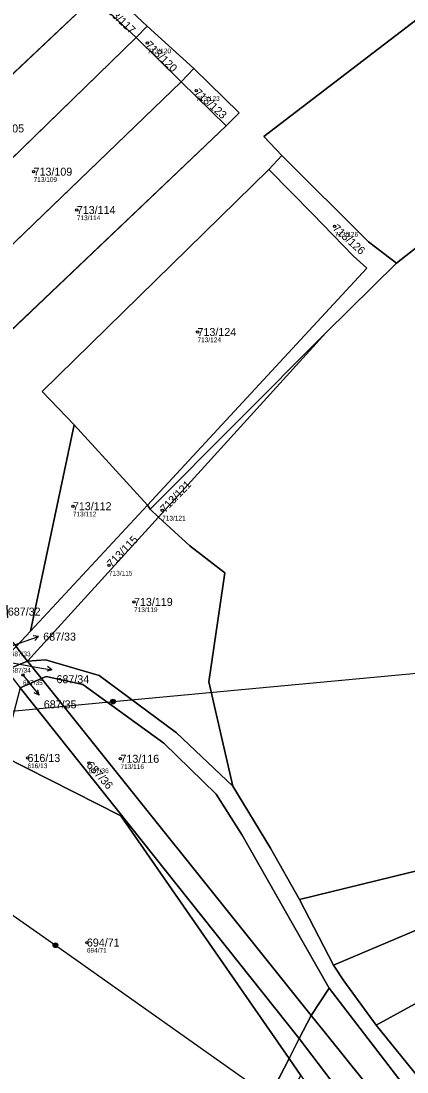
# Model space of a CAD drawing. Extents: x -732749 to -730903, y -1025757 to -1023435.
# Drawn here: x -731348.9 to -731266.8, y -1024229.5 to -1024006.4 of the extents above; entities that cross this region are included whole.
import ezdxf

# ---------------------------------------------------------------- set-up
doc = ezdxf.new("R2010")
doc.units = 0
for name, color, linetype in [('Definiční body', 7, 'Continuous'), ('Hranice parcel', 7, 'Continuous'), ('Parcelní čísla', 7, 'Continuous'), ('Polygon parcely', 7, 'Continuous'), ('Pop  PČ popisy', 7, 'Continuous'), ('Poz předměty', 7, 'Continuous')]:
    doc.layers.add(name, color=color, linetype=linetype)

msp = doc.modelspace()

# ---------------------------------------------------------------- linework, layer by layer
at = {"layer": 'Definiční body'}
for centre in [(-731321.97, -1024011.07), (-731311.61, -1024021.18), (-731346.18, -1024038.37), (-731336.99, -1024046.5), (-731282.19, -1024050), (-731311.34, -1024072.41), (-731337.83, -1024109.4), (-731318.85, -1024110.28), (-731330.16, -1024121.97), (-731324.83, -1024129.72), (-731348.46, -1024145.22), (-731347.47, -1024162.86), (-731334.43, -1024163.93), (-731327.71, -1024163.03), (-731334.85, -1024202.05)]:
    msp.add_circle(centre, 0.25, dxfattribs=at)
at = {"layer": 'Hranice parcel'}
for p, q in [((-731382.24, -1024047.43), (-731333.48, -1024001.39)), ((-731324.4, -1024009.87), (-731333.48, -1024001.39)), ((-731322.01, -1024007.47), (-731326.27, -1024003.5)), ((-731324.4, -1024009.87), (-731322.01, -1024007.47)), ((-731312.15, -1024016.45), (-731322.01, -1024007.47)), ((-731373.53, -1024057.68), (-731324.4, -1024009.87)), ((-731314.83, -1024019.32), (-731324.4, -1024009.87)), ((-731314.83, -1024019.32), (-731312.15, -1024016.45)), ((-731364.05, -1024066.65), (-731314.83, -1024019.32)), ((-731305.25, -1024028.62), (-731314.83, -1024019.32)), ((-731354.28, -1024075.19), (-731305.25, -1024028.62)), ((-731293.41, -1024034.93), (-731296.19, -1024037.9)), ((-731284.05, -1024072.6), (-731269.07, -1024057.78)), ((-731284.05, -1024072.6), (-731321.37, -1024110.02)), ((-731319.66, -1024111.76), (-731284.05, -1024072.6)), ((-731337.55, -1024092.09), (-731346.84, -1024135.92)), ((-731322, -1024109.2), (-731337.55, -1024092.09)), ((-731346.84, -1024135.92), (-731322, -1024109.2)), ((-731321.37, -1024110.02), (-731322, -1024109.2)), ((-731319.66, -1024111.76), (-731321.37, -1024110.02)), ((-731347.46, -1024142.31), (-731319.66, -1024111.76)), ((-731346.84, -1024135.92), (-731349.91, -1024139.21)), ((-731352.04, -1024144.17), (-731347.46, -1024142.31)), ((-731344.49, -1024146.01), (-731347.46, -1024142.31)), ((-731349, -1024147.98), (-731344.49, -1024146.01)), ((-731287.17, -1024217.51), (-731344.49, -1024146.01)), ((-731289.7, -1024222.41), (-731349, -1024147.98)), ((-731352.8, -1024162.42), (-731327.65, -1024175.13)), ((-731327.65, -1024175.13), (-731291.89, -1024226.68)), ((-731282.45, -1024206.84), (-731289.68, -1024192.9)), ((-731287.17, -1024217.51), (-731283.35, -1024211.71)), ((-731289.7, -1024222.41), (-731287.17, -1024217.51)), ((-731283.86, -1024221.64), (-731287.17, -1024217.51)), ((-731264.56, -1024230.43), (-731273.37, -1024219.62)), ((-731289.7, -1024222.41), (-731291.89, -1024226.68)), ((-731261.69, -1024259.33), (-731289.7, -1024222.41)), ((-731307.2, -1024256.43), (-731291.89, -1024226.68)), ((-731291.89, -1024226.68), (-731289.39, -1024230.29))]:
    msp.add_line(p, q, dxfattribs=at)
for points in [[(-731293.41, -1024034.93), (-731297.24, -1024030.92), (-731244.76, -1023990.72), (-731217.09, -1023969.75), (-731158.97, -1023925.58)], [(-731269.07, -1024057.78), (-731247.27, -1024040.76), (-731183.55, -1023999.23), (-731167.83, -1023987.9), (-731134.71, -1023963.83)], [(-731305.25, -1024028.62), (-731302.46, -1024025.85), (-731312.15, -1024016.45)], [(-731269.07, -1024057.78), (-731274.97, -1024053.23), (-731293.41, -1024034.93)], [(-731296.19, -1024037.9), (-731344.35, -1024085.04), (-731337.55, -1024092.09)], [(-731322, -1024109.2), (-731275.35, -1024058.84), (-731278.24, -1024056.22), (-731286.8, -1024047.4), (-731296.19, -1024037.9)], [(-731303.83, -1024168.84), (-731308.96, -1024146.71), (-731305.53, -1024123.58), (-731313, -1024117.83), (-731319.66, -1024111.76)], [(-731347.46, -1024142.31), (-731348.37, -1024141.17), (-731349.91, -1024139.21)], [(-731347.46, -1024142.31), (-731343.66, -1024141.99), (-731332.23, -1024145.34), (-731315.78, -1024157.51), (-731303.83, -1024168.84)], [(-731283.35, -1024211.71), (-731290.97, -1024198.41), (-731301.84, -1024179.26), (-731307.39, -1024170.51), (-731318.5, -1024159.71), (-731335.69, -1024147.23), (-731343.53, -1024145.59), (-731344.49, -1024146.01)], [(-731154.44, -1024157.76), (-731184.91, -1024167.83), (-731266.52, -1024187.23), (-731289.68, -1024192.9)], [(-731282.45, -1024206.84), (-731263.06, -1024198.66), (-731247.38, -1024194.26), (-731219.29, -1024186.6), (-731196.23, -1024180.52), (-731147.73, -1024166.47)], [(-731289.68, -1024192.9), (-731295.86, -1024181.99), (-731303.83, -1024168.84)], [(-731273.37, -1024219.62), (-731260.02, -1024212.3), (-731221.2, -1024198.66), (-731199.3, -1024190.8), (-731172.15, -1024181.99), (-731143.96, -1024171.92)], [(-731273.37, -1024219.62), (-731280.25, -1024210.2), (-731282.45, -1024206.84)], [(-731283.35, -1024211.71), (-731252.3, -1024252.1), (-731233.45, -1024271.1), (-731214.51, -1024290.37)], [(-731220.98, -1024300.9), (-731256.72, -1024255.43), (-731283.86, -1024221.64)]]:
    msp.add_lwpolyline(points, dxfattribs=at)
at = {"layer": 'Polygon parcely'}
for points in [[(-731217.09, -1023969.75), (-731158.97, -1023925.58), (-731172.5, -1023903.9), (-731178.01, -1023894.21), (-731265.3, -1023958.87), (-731326.27, -1024003.5), (-731322.01, -1024007.47), (-731312.15, -1024016.45), (-731302.46, -1024025.85), (-731305.25, -1024028.62), (-731354.28, -1024075.19), (-731351.34, -1024078.91), (-731354.64, -1024092.34), (-731352.42, -1024120.31), (-731351.49, -1024137.19), (-731349.91, -1024139.21), (-731346.84, -1024135.92), (-731337.55, -1024092.09), (-731344.35, -1024085.04), (-731296.19, -1024037.9), (-731293.41, -1024034.93), (-731297.24, -1024030.92), (-731244.76, -1023990.72)], [(-731134.71, -1023963.83), (-731141.97, -1023954.69), (-731156.4, -1023929.7), (-731158.97, -1023925.58), (-731217.09, -1023969.75), (-731244.76, -1023990.72), (-731297.24, -1024030.92), (-731293.41, -1024034.93), (-731274.97, -1024053.23), (-731269.07, -1024057.78), (-731247.27, -1024040.76), (-731183.55, -1023999.23), (-731167.83, -1023987.9)], [(-731333.48, -1024001.39), (-731344.68, -1023990.47), (-731392.96, -1024039.29), (-731382.24, -1024047.43)], [(-731326.27, -1024003.5), (-731331.27, -1023999.57), (-731333.48, -1024001.39), (-731324.4, -1024009.87), (-731322.01, -1024007.47)], [(-731324.4, -1024009.87), (-731333.48, -1024001.39), (-731382.24, -1024047.43), (-731373.53, -1024057.68)], [(-731312.15, -1024016.45), (-731322.01, -1024007.47), (-731324.4, -1024009.87), (-731314.83, -1024019.32)], [(-731314.83, -1024019.32), (-731324.4, -1024009.87), (-731373.53, -1024057.68), (-731364.05, -1024066.65)], [(-731305.25, -1024028.62), (-731302.46, -1024025.85), (-731312.15, -1024016.45), (-731314.83, -1024019.32)], [(-731305.25, -1024028.62), (-731314.83, -1024019.32), (-731364.05, -1024066.65), (-731357.63, -1024072.31), (-731354.28, -1024075.19)], [(-731293.41, -1024034.93), (-731296.19, -1024037.9), (-731286.8, -1024047.4), (-731278.24, -1024056.22), (-731275.35, -1024058.84), (-731322, -1024109.2), (-731321.37, -1024110.02), (-731284.05, -1024072.6), (-731269.07, -1024057.78), (-731274.97, -1024053.23)], [(-731337.55, -1024092.09), (-731322, -1024109.2), (-731275.35, -1024058.84), (-731278.24, -1024056.22), (-731286.8, -1024047.4), (-731296.19, -1024037.9), (-731344.35, -1024085.04)], [(-731321.37, -1024110.02), (-731319.66, -1024111.76), (-731284.05, -1024072.6)], [(-731337.55, -1024092.09), (-731346.84, -1024135.92), (-731322, -1024109.2)], [(-731349.91, -1024139.21), (-731348.37, -1024141.17), (-731347.46, -1024142.31), (-731319.66, -1024111.76), (-731321.37, -1024110.02), (-731322, -1024109.2), (-731346.84, -1024135.92)], [(-731303.83, -1024168.84), (-731308.96, -1024146.71), (-731305.53, -1024123.58), (-731313, -1024117.83), (-731319.66, -1024111.76), (-731347.46, -1024142.31), (-731343.66, -1024141.99), (-731332.23, -1024145.34), (-731315.78, -1024157.51)], [(-731352.04, -1024144.17), (-731347.46, -1024142.31), (-731348.37, -1024141.17), (-731349.91, -1024139.21), (-731351.3, -1024140.71), (-731352.49, -1024142.1), (-731353.11, -1024142.8), (-731352.2, -1024143.97)], [(-731347.46, -1024142.31), (-731352.04, -1024144.17), (-731349, -1024147.98), (-731344.49, -1024146.01)], [(-731344.49, -1024146.01), (-731349, -1024147.98), (-731289.7, -1024222.41), (-731287.17, -1024217.51)], [(-731343.53, -1024145.59), (-731344.49, -1024146.01), (-731287.17, -1024217.51), (-731283.35, -1024211.71), (-731290.97, -1024198.41), (-731301.84, -1024179.26), (-731307.39, -1024170.51), (-731318.5, -1024159.71), (-731335.69, -1024147.23)], [(-731349, -1024147.98), (-731352.8, -1024162.42), (-731327.65, -1024175.13), (-731291.89, -1024226.68), (-731289.7, -1024222.41)], [(-731266.52, -1024187.23), (-731289.68, -1024192.9), (-731282.45, -1024206.84), (-731263.06, -1024198.66), (-731247.38, -1024194.26), (-731219.29, -1024186.6), (-731196.23, -1024180.52), (-731147.73, -1024166.47), (-731154.44, -1024157.76), (-731184.91, -1024167.83)], [(-731352.8, -1024162.42), (-731362.05, -1024199.67), (-731368.48, -1024227.77), (-731363.3, -1024229.86), (-731334.65, -1024242.43), (-731307.2, -1024256.43), (-731291.89, -1024226.68), (-731327.65, -1024175.13)], [(-731260.02, -1024212.3), (-731221.2, -1024198.66), (-731199.3, -1024190.8), (-731172.15, -1024181.99), (-731143.96, -1024171.92), (-731147.73, -1024166.47), (-731196.23, -1024180.52), (-731219.29, -1024186.6), (-731247.38, -1024194.26), (-731263.06, -1024198.66), (-731282.45, -1024206.84), (-731280.25, -1024210.2), (-731273.37, -1024219.62)], [(-731184.73, -1024196.78), (-731138.72, -1024178), (-731143.96, -1024171.92), (-731172.15, -1024181.99), (-731199.3, -1024190.8), (-731221.2, -1024198.66), (-731260.02, -1024212.3), (-731273.37, -1024219.62), (-731264.56, -1024230.43), (-731218.48, -1024211.25)], [(-731214.51, -1024290.37), (-731233.45, -1024271.1), (-731252.3, -1024252.1), (-731283.35, -1024211.71), (-731287.17, -1024217.51), (-731283.86, -1024221.64), (-731256.72, -1024255.43), (-731220.98, -1024300.9)], [(-731220.98, -1024300.9), (-731256.72, -1024255.43), (-731283.86, -1024221.64), (-731287.17, -1024217.51), (-731289.7, -1024222.41), (-731261.69, -1024259.33), (-731223.73, -1024306.06)], [(-731223.73, -1024306.06), (-731261.69, -1024259.33), (-731289.7, -1024222.41), (-731291.89, -1024226.68), (-731289.39, -1024230.29), (-731254.49, -1024281.1), (-731233.27, -1024301.79), (-731226.03, -1024310.36)], [(-731304.91, -1024257.6), (-731289.39, -1024230.29), (-731291.89, -1024226.68), (-731307.2, -1024256.43)]]:
    msp.add_lwpolyline(points, close=True, dxfattribs=at)
for points in [[(-731107.41, -1023998.18), (-731134.71, -1023963.83), (-731167.83, -1023987.9), (-731183.55, -1023999.23), (-731247.27, -1024040.76), (-731269.07, -1024057.78), (-731284.05, -1024072.6), (-731319.66, -1024111.76), (-731313, -1024117.83), (-731305.53, -1024123.58), (-731308.96, -1024146.71), (-731303.83, -1024168.84), (-731295.86, -1024181.99), (-731289.68, -1024192.9), (-731266.52, -1024187.23), (-731184.91, -1024167.83), (-731154.44, -1024157.76), (-731139.08, -1024150.16), (-731112.36, -1024136.64), (-731021.17, -1024090.47)], [(-731264.56, -1024230.43), (-731273.37, -1024219.62), (-731280.25, -1024210.2), (-731282.45, -1024206.84), (-731289.68, -1024192.9), (-731295.86, -1024181.99), (-731303.83, -1024168.84), (-731315.78, -1024157.51), (-731332.23, -1024145.34), (-731343.66, -1024141.99), (-731347.46, -1024142.31), (-731344.49, -1024146.01), (-731343.53, -1024145.59), (-731335.69, -1024147.23), (-731318.5, -1024159.71), (-731307.39, -1024170.51), (-731301.84, -1024179.26), (-731290.97, -1024198.41), (-731283.35, -1024211.71), (-731252.3, -1024252.1)]]:
    msp.add_lwpolyline(points, dxfattribs=at)
at = {"layer": 'Pop  PČ popisy'}
for p, q in [((-731347.97, -1024138.06), (-731345.13, -1024137.08)), ((-731345.13, -1024137.08), (-731346.24, -1024136.94)), ((-731345.13, -1024137.08), (-731345.92, -1024137.88)), ((-731351.04, -1024139.1), (-731347.97, -1024138.06)), ((-731351, -1024142.59), (-731345.26, -1024143.62)), ((-731345.26, -1024143.62), (-731342.31, -1024144.14)), ((-731342.31, -1024144.14), (-731343.38, -1024144.46)), ((-731342.31, -1024144.14), (-731343.2, -1024143.47)), ((-731348.46, -1024145.22), (-731346.9, -1024147.16)), ((-731346.9, -1024147.16), (-731345.01, -1024149.49)), ((-731345.01, -1024149.49), (-731346.03, -1024149.03)), ((-731345.01, -1024149.49), (-731345.25, -1024148.4))]:
    msp.add_line(p, q, dxfattribs=at)
at = {"layer": 'Poz předměty'}
for p, q in [((-731329.3, -1024150.89), (-731244.85, -1024142.94)), ((-731405.02, -1024158.02), (-731329.3, -1024150.89)), ((-731405.02, -1024158.02), (-731341.53, -1024202.62)), ((-731341.53, -1024202.62), (-731273.35, -1024250.7))]:
    msp.add_line(p, q, dxfattribs=at)
for centre, radius in [((-731329.3, -1024150.89), 0.5), ((-731329.3, -1024150.89), 0.4), ((-731329.3, -1024150.89), 0.3), ((-731329.3, -1024150.89), 0.2), ((-731329.3, -1024150.89), 0.1), ((-731341.53, -1024202.62), 0.5), ((-731341.53, -1024202.62), 0.4), ((-731341.53, -1024202.62), 0.3), ((-731341.53, -1024202.62), 0.2), ((-731341.53, -1024202.62), 0.1)]:
    msp.add_circle(centre, radius, dxfattribs=at)

# ---------------------------------------------------------------- texts
at = {"layer": 'Definiční body'}
for s, p in [('713/120', (-731321.97, -1024013.23)), ('713/123', (-731311.61, -1024023.34)), ('713/109', (-731346.18, -1024040.53)), ('713/114', (-731336.99, -1024048.66)), ('713/126', (-731282.19, -1024052.16)), ('713/124', (-731311.34, -1024074.57)), ('713/112', (-731337.83, -1024111.56)), ('713/121', (-731318.85, -1024112.44)), ('713/115', (-731330.16, -1024124.13)), ('713/119', (-731324.83, -1024131.88)), ('687/33', (-731351.04, -1024141.26)), ('687/34', (-731351, -1024144.75)), ('687/35', (-731348.46, -1024147.38)), ('616/13', (-731347.47, -1024165.02)), ('713/116', (-731327.71, -1024165.19)), ('687/36', (-731334.43, -1024166.09)), ('694/71', (-731334.85, -1024204.21))]:
    msp.add_text(s, height=1, dxfattribs=at).set_placement(p)
at = {"layer": 'Parcelní čísla'}
for s, rotation, p in [('713/117', 317, (-731331.5, -1024003.64)), ('713/120', 316, (-731322.56, -1024011.68)), ('713/123', 318, (-731312.18, -1024021.81)), ('713/126', 318, (-731282.76, -1024050.63)), ('713/121', 46, (-731318.24, -1024110.87)), ('713/115', 46, (-731329.55, -1024122.56)), ('687/36', 312, (-731335.06, -1024164.5))]:
    msp.add_text(s, height=1.7, rotation=rotation, dxfattribs=at).set_placement(p)
for s, p in [('713/105', (-731356.42, -1024030.03)), ('713/109', (-731346.18, -1024039.22)), ('713/114', (-731336.99, -1024047.35)), ('713/124', (-731311.34, -1024073.26)), ('713/112', (-731337.83, -1024110.25)), ('713/119', (-731324.83, -1024130.57)), ('687/32', (-731351.65, -1024132.63)), ('687/33', (-731344.13, -1024137.94)), ('687/34', (-731341.31, -1024146.98)), ('687/35', (-731344.01, -1024152.32)), ('616/13', (-731347.47, -1024163.71)), ('713/116', (-731327.71, -1024163.88)), ('694/71', (-731334.85, -1024202.9))]:
    msp.add_text(s, height=1.7, dxfattribs=at).set_placement(p)

doc.saveas('drawing.dxf')
